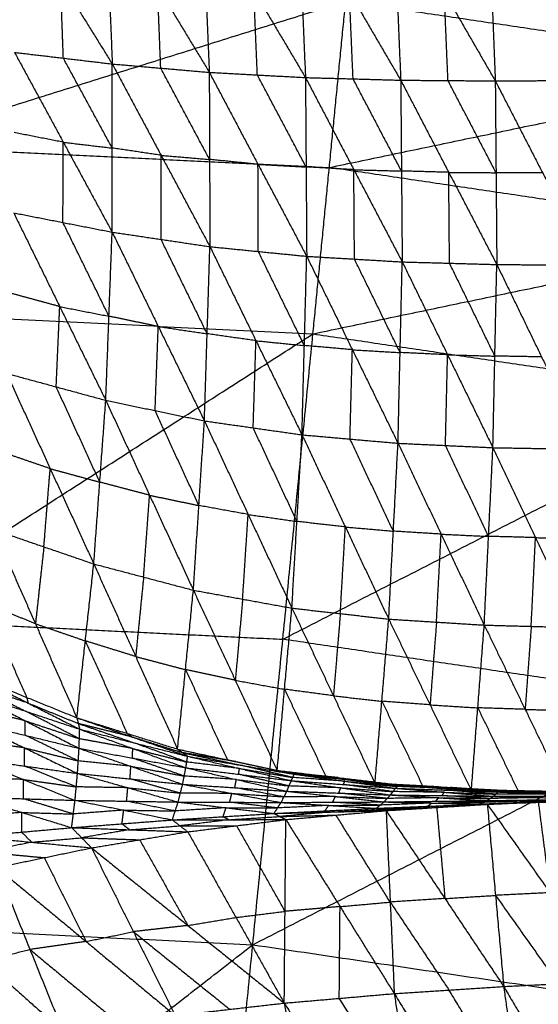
# Model space of a CAD drawing. Header units: millimetres. Extents: x -106 to 110, y -96 to 120.
# Tile 847 of 1020: x 7.52 to 12.49, y 91.97 to 101.41. Entities that reach past the tile are written whole.
import ezdxf

# ---------------------------------------------------------------- set-up
doc = ezdxf.new("R2010")
doc.units = ezdxf.units.MM
doc.header["$MEASUREMENT"] = 0
doc.layers.add('Default', color=7, linetype='Continuous', true_color=0x000000)

msp = doc.modelspace()

# ---------------------------------------------------------------- linework, layer by layer
at = {"layer": 'Default'}
for points in [[(7.417, 102.5821, 2.5114), (7.9129, 101.7828, 2.2439), (8.4088, 100.9835, 1.9764)], [(8.3471, 102.5424, 2.3785), (8.378, 101.763, 2.1774), (8.4088, 100.9835, 1.9764)], [(8.3471, 102.5424, 2.3785), (8.8429, 101.7228, 2.1214), (9.3388, 100.9031, 1.8642)], [(9.2711, 102.5195, 2.2803), (9.305, 101.7113, 2.0723), (9.3388, 100.9031, 1.8642)], [(9.2711, 102.5195, 2.2803), (9.7661, 101.6863, 2.0353), (10.2611, 100.853, 1.7902)], [(10.19, 102.5116, 2.217), (10.2256, 101.6823, 2.0036), (10.2611, 100.853, 1.7902)], [(10.19, 102.5116, 2.217), (10.6819, 101.6698, 1.9837), (11.1739, 100.8279, 1.7504)], [(11.1026, 102.5153, 2.1853), (11.1383, 101.6716, 1.9679), (11.1739, 100.8279, 1.7504)], [(11.1026, 102.5153, 2.1853), (11.5916, 101.6681, 1.9619), (12.0805, 100.8209, 1.7384)], [(12.0125, 102.5268, 2.1796), (12.0465, 101.6739, 1.959), (12.0805, 100.8209, 1.7384)], [(12.0125, 102.5268, 2.1796), (12.4949, 101.6765, 1.9638), (12.9773, 100.8261, 1.7481)], [(7.9403, 101.0392, 2.0514), (7.9266, 101.411, 2.1476), (7.9129, 101.7828, 2.2439)], [(8.8738, 100.9433, 1.9203), (8.8584, 101.333, 2.0208), (8.8429, 101.7228, 2.1214)], [(9.8, 100.8781, 1.8272), (9.783, 101.2822, 1.9312), (9.7661, 101.6863, 2.0353)], [(10.7175, 100.8405, 1.7703), (10.6997, 101.2551, 1.877), (10.6819, 101.6698, 1.9837)], [(11.6272, 100.8244, 1.7444), (11.6094, 101.2463, 1.8531), (11.5916, 101.6681, 1.9619)], [(1.8192, 98.8137, 6.9532), (6.2331, 100.1994, 7.4488), (10.6469, 101.5852, 7.9444)], [(10.3328, 98.3954, 6.9532), (10.4899, 99.9903, 7.4488), (10.6469, 101.5852, 7.9444)], [(10.6469, 101.5852, 7.9444), (15.0183, 100.9368, 7.9444), (19.3897, 100.2883, 7.9444)], [(7.4717, 101.0948, 2.1264), (7.9398, 100.2328, 1.9719), (8.408, 99.3708, 1.8175)], [(7.4717, 101.0948, 2.1264), (7.9403, 101.0392, 2.0514), (8.4088, 100.9835, 1.9764)], [(8.4084, 100.1772, 1.897), (8.1743, 100.6082, 1.9742), (7.9403, 101.0392, 2.0514)], [(8.408, 99.3708, 1.8175), (8.4084, 100.1772, 1.897), (8.4088, 100.9835, 1.9764)], [(8.4088, 100.9835, 1.9764), (8.8738, 100.9433, 1.9203), (9.3388, 100.9031, 1.8642)], [(8.4088, 100.9835, 1.9764), (8.877, 100.1075, 1.8386), (9.3451, 99.2316, 1.7008)], [(9.3419, 100.0673, 1.7825), (9.1079, 100.5053, 1.8514), (8.8738, 100.9433, 1.9203)], [(9.3388, 100.9031, 1.8642), (9.3419, 100.0673, 1.7825), (9.3451, 99.2316, 1.7008)], [(9.3388, 100.9031, 1.8642), (9.8, 100.8781, 1.8272), (10.2611, 100.853, 1.7902)], [(9.3388, 100.9031, 1.8642), (9.8059, 100.021, 1.7437), (10.2729, 99.139, 1.6231)], [(10.267, 99.996, 1.7066), (10.0335, 100.437, 1.7669), (9.8, 100.8781, 1.8272)], [(10.2611, 100.853, 1.7902), (10.267, 99.996, 1.7066), (10.2729, 99.139, 1.6231)], [(10.2611, 100.853, 1.7902), (10.7175, 100.8405, 1.7703), (11.1739, 100.8279, 1.7504)], [(10.2611, 100.853, 1.7902), (10.7248, 99.9692, 1.6851), (11.1884, 99.0854, 1.5801)], [(10.4899, 99.9903, 7.4488), (12.7541, 100.4635, 7.6966), (15.0183, 100.9368, 7.9444)], [(11.1812, 99.9567, 1.6652), (10.9493, 100.3986, 1.7178), (10.7175, 100.8405, 1.7703)], [(11.1739, 100.8279, 1.7504), (11.1812, 99.9567, 1.6652), (11.1884, 99.0854, 1.5801)], [(11.1739, 100.8279, 1.7504), (11.6272, 100.8244, 1.7444), (12.0805, 100.8209, 1.7384)], [(11.1739, 100.8279, 1.7504), (11.6345, 99.944, 1.6576), (12.0951, 99.0601, 1.5649)], [(12.0878, 99.9405, 1.6516), (11.8575, 100.3825, 1.698), (11.6272, 100.8244, 1.7444)], [(12.0805, 100.8209, 1.7384), (12.5289, 100.8235, 1.7433), (12.9773, 100.8261, 1.7481)], [(12.0805, 100.8209, 1.7384), (12.0878, 99.9405, 1.6516), (12.0951, 99.0601, 1.5649)], [(12.0805, 100.8209, 1.7384), (12.5352, 99.9378, 1.6548), (12.9898, 99.0546, 1.5712)], [(7.9398, 100.2328, 1.9719), (7.7038, 100.2791, 2.0108), (7.4678, 100.3253, 2.0496)], [(10.3328, 98.3954, 6.9532), (14.8612, 99.3419, 7.4488), (19.3897, 100.2883, 7.9444)], [(6.2331, 100.1994, 7.4488), (8.3615, 100.0949, 7.4488), (10.4899, 99.9903, 7.4488)], [(7.936, 99.4633, 1.8951), (7.9379, 99.8481, 1.9335), (7.9398, 100.2328, 1.9719)], [(7.9398, 100.2328, 1.9719), (8.1741, 100.205, 1.9344), (8.4084, 100.1772, 1.897)], [(8.877, 100.1075, 1.8386), (8.6427, 100.1423, 1.8678), (8.4084, 100.1772, 1.897)], [(8.8765, 99.3012, 1.7592), (8.8767, 99.7044, 1.7989), (8.877, 100.1075, 1.8386)], [(8.877, 100.1075, 1.8386), (9.1094, 100.0874, 1.8106), (9.3419, 100.0673, 1.7825)], [(9.8059, 100.021, 1.7437), (9.5739, 100.0442, 1.7631), (9.3419, 100.0673, 1.7825)], [(9.809, 99.1853, 1.662), (9.8074, 99.6032, 1.7028), (9.8059, 100.021, 1.7437)], [(9.8059, 100.021, 1.7437), (10.0364, 100.0085, 1.7252), (10.267, 99.996, 1.7066)], [(10.7248, 99.9692, 1.6851), (10.4959, 99.9826, 1.6959), (10.267, 99.996, 1.7066)], [(14.8612, 99.3419, 7.4488), (12.6755, 99.6661, 7.4488), (10.4899, 99.9903, 7.4488)], [(10.7307, 99.1122, 1.6016), (10.7277, 99.5407, 1.6434), (10.7248, 99.9692, 1.6851)], [(10.7248, 99.9692, 1.6851), (10.953, 99.9629, 1.6752), (11.1812, 99.9567, 1.6652)], [(11.6345, 99.944, 1.6576), (11.4078, 99.9503, 1.6614), (11.1812, 99.9567, 1.6652)], [(11.6418, 99.0727, 1.5725), (11.6381, 99.5084, 1.615), (11.6345, 99.944, 1.6576)], [(11.6345, 99.944, 1.6576), (11.8611, 99.9423, 1.6546), (12.0878, 99.9405, 1.6516)], [(12.5352, 99.9378, 1.6548), (12.3115, 99.9391, 1.6532), (12.0878, 99.9405, 1.6516)], [(7.464, 99.5559, 1.9728), (7.9054, 98.6568, 1.9551), (8.3469, 97.7577, 1.9375)], [(7.464, 99.5559, 1.9728), (7.936, 99.4633, 1.8951), (8.408, 99.3708, 1.8175)], [(8.3774, 98.5643, 1.8775), (8.1567, 99.0138, 1.8863), (7.936, 99.4633, 1.8951)], [(8.3469, 97.7577, 1.9375), (8.3774, 98.5643, 1.8775), (8.408, 99.3708, 1.8175)], [(8.408, 99.3708, 1.8175), (8.8501, 98.4657, 1.8228), (9.2923, 97.5607, 1.828)], [(8.408, 99.3708, 1.8175), (8.8765, 99.3012, 1.7592), (9.3451, 99.2316, 1.7008)], [(9.3187, 98.3961, 1.7644), (9.0976, 98.8486, 1.7618), (8.8765, 99.3012, 1.7592)], [(9.2923, 97.5607, 1.828), (9.3187, 98.3961, 1.7644), (9.3451, 99.2316, 1.7008)], [(9.3451, 99.2316, 1.7008), (9.7863, 98.3293, 1.7284), (10.2275, 97.427, 1.7559)], [(9.3451, 99.2316, 1.7008), (9.809, 99.1853, 1.662), (10.2729, 99.139, 1.6231)], [(10.2502, 98.283, 1.6895), (10.0296, 98.7341, 1.6757), (9.809, 99.1853, 1.662)], [(10.2275, 97.427, 1.7559), (10.2502, 98.283, 1.6895), (10.2729, 99.139, 1.6231)], [(10.2729, 99.139, 1.6231), (10.7106, 98.2426, 1.6698), (11.1482, 97.3461, 1.7166)], [(10.2729, 99.139, 1.6231), (10.7307, 99.1122, 1.6016), (11.1884, 99.0854, 1.5801)], [(11.1683, 98.2158, 1.6483), (10.9495, 98.664, 1.625), (10.7307, 99.1122, 1.6016)], [(11.1482, 97.3461, 1.7166), (11.1683, 98.2158, 1.6483), (11.1884, 99.0854, 1.5801)], [(11.1884, 99.0854, 1.5801), (11.6232, 98.1946, 1.6416), (12.0579, 97.3037, 1.7031)], [(11.1884, 99.0854, 1.5801), (11.6418, 99.0727, 1.5725), (12.0951, 99.0601, 1.5649)], [(12.0765, 98.1819, 1.634), (11.8591, 98.6273, 1.6032), (11.6418, 99.0727, 1.5725)], [(12.0579, 97.3037, 1.7031), (12.0765, 98.1819, 1.634), (12.0951, 99.0601, 1.5649)], [(12.0951, 99.0601, 1.5649), (12.5245, 98.1742, 1.6371), (12.9539, 97.2883, 1.7094)], [(12.0951, 99.0601, 1.5649), (12.5425, 99.0574, 1.568), (12.9898, 99.0546, 1.5712)], [(1.8192, 98.8137, 6.9532), (6.076, 98.6045, 6.9532), (10.3328, 98.3954, 6.9532)], [(7.9054, 98.6568, 1.9551), (7.6678, 98.7214, 1.9918), (7.4302, 98.786, 2.0284)], [(7.8716, 97.8869, 2.0108), (7.8885, 98.2719, 1.9829), (7.9054, 98.6568, 1.9551)], [(7.9054, 98.6568, 1.9551), (8.1414, 98.6105, 1.9163), (8.3774, 98.5643, 1.8775)], [(8.8501, 98.4657, 1.8228), (8.6138, 98.515, 1.8501), (8.3774, 98.5643, 1.8775)], [(1.8192, 92.927, 5.5886), (6.076, 95.6612, 6.2709), (10.3328, 98.3954, 6.9532)], [(8.8196, 97.6592, 1.8828), (8.8349, 98.0625, 1.8528), (8.8501, 98.4657, 1.8228)], [(8.8501, 98.4657, 1.8228), (9.0844, 98.4309, 1.7936), (9.3187, 98.3961, 1.7644)], [(9.7863, 98.3293, 1.7284), (9.5525, 98.3627, 1.7464), (9.3187, 98.3961, 1.7644)], [(9.7558, 92.5371, 5.5886), (10.0443, 95.4663, 6.2709), (10.3328, 98.3954, 6.9532)], [(10.3328, 98.3954, 6.9532), (14.5486, 97.77, 6.9532), (18.7644, 97.1447, 6.9532)], [(9.7599, 97.4939, 1.792), (9.7731, 97.9116, 1.7602), (9.7863, 98.3293, 1.7284)], [(9.7863, 98.3293, 1.7284), (10.0182, 98.3061, 1.709), (10.2502, 98.283, 1.6895)], [(10.7106, 98.2426, 1.6698), (10.4804, 98.2628, 1.6797), (10.2502, 98.283, 1.6895)], [(10.6878, 97.3866, 1.7363), (10.6992, 97.8146, 1.7031), (10.7106, 98.2426, 1.6698)], [(10.7106, 98.2426, 1.6698), (10.9394, 98.2292, 1.6591), (11.1683, 98.2158, 1.6483)], [(11.6232, 98.1946, 1.6416), (11.3957, 98.2052, 1.645), (11.1683, 98.2158, 1.6483)], [(11.603, 97.3249, 1.7098), (11.6131, 97.7597, 1.6757), (11.6232, 98.1946, 1.6416)], [(11.6232, 98.1946, 1.6416), (11.8498, 98.1882, 1.6378), (12.0765, 98.1819, 1.634)], [(12.5245, 98.1742, 1.6371), (12.3005, 98.1781, 1.6356), (12.0765, 98.1819, 1.634)], [(7.3964, 98.0161, 2.084), (7.8141, 97.1024, 2.2094), (8.2319, 96.1887, 2.3347)], [(7.3964, 98.0161, 2.084), (7.8716, 97.8869, 2.0108), (8.3469, 97.7577, 1.9375)], [(8.2894, 96.9732, 2.1361), (8.0805, 97.4301, 2.0734), (7.8716, 97.8869, 2.0108)], [(8.2319, 96.1887, 2.3347), (8.2894, 96.9732, 2.1361), (8.3469, 97.7577, 1.9375)], [(8.3469, 97.7577, 1.9375), (8.7668, 96.8474, 2.0912), (9.1867, 95.937, 2.245)], [(8.3469, 97.7577, 1.9375), (8.8196, 97.6592, 1.8828), (9.2923, 97.5607, 1.828)], [(10.0443, 95.4663, 6.2709), (12.2964, 96.6182, 6.612), (14.5486, 97.77, 6.9532)], [(9.2395, 96.7488, 2.0365), (9.0296, 97.204, 1.9596), (8.8196, 97.6592, 1.8828)], [(9.1867, 95.937, 2.245), (9.2395, 96.7488, 2.0365), (9.2923, 97.5607, 1.828)], [(9.2923, 97.5607, 1.828), (9.7116, 96.663, 2.0084), (10.1309, 95.7652, 2.1888)], [(9.2923, 97.5607, 1.828), (9.7599, 97.4939, 1.792), (10.2275, 97.427, 1.7559)], [(10.1792, 96.5961, 1.9724), (9.9695, 97.045, 1.8822), (9.7599, 97.4939, 1.792)], [(10.1309, 95.7652, 2.1888), (10.1792, 96.5961, 1.9724), (10.2275, 97.427, 1.7559)], [(10.2275, 97.427, 1.7559), (10.6433, 96.5434, 1.9585), (11.0591, 95.6598, 2.1611)], [(10.2275, 97.427, 1.7559), (10.6878, 97.3866, 1.7363), (11.1482, 97.3461, 1.7166)], [(11.1036, 96.503, 1.9388), (10.8957, 96.9448, 1.8375), (10.6878, 97.3866, 1.7363)], [(7.8141, 97.1024, 2.2094), (7.575, 97.1845, 2.2401), (7.3358, 97.2666, 2.2709)], [(11.0591, 95.6598, 2.1611), (11.1036, 96.503, 1.9388), (11.1482, 97.3461, 1.7166)], [(11.1482, 97.3461, 1.7166), (11.5614, 96.4742, 1.936), (11.9746, 95.6023, 2.1554)], [(11.1482, 97.3461, 1.7166), (11.603, 97.3249, 1.7098), (12.0579, 97.3037, 1.7031)], [(12.0162, 96.453, 1.9292), (11.8096, 96.889, 1.8195), (11.603, 97.3249, 1.7098)], [(11.9746, 95.6023, 2.1554), (12.0162, 96.453, 1.9292), (12.0579, 97.3037, 1.7031)], [(12.0579, 97.3037, 1.7031), (12.4664, 96.4411, 1.9347), (12.875, 95.5785, 2.1663)], [(12.0579, 97.3037, 1.7031), (12.5059, 97.296, 1.7063), (12.9539, 97.2883, 1.7094)], [(7.7535, 96.3529, 2.3962), (7.7838, 96.7277, 2.3028), (7.8141, 97.1024, 2.2094)], [(7.8141, 97.1024, 2.2094), (8.0518, 97.0378, 2.1727), (8.2894, 96.9732, 2.1361)], [(9.7558, 92.5371, 5.5886), (14.2601, 94.8409, 6.2709), (18.7644, 97.1447, 6.9532)], [(8.7668, 96.8474, 2.0912), (8.5281, 96.9103, 2.1137), (8.2894, 96.9732, 2.1361)], [(8.7093, 96.0628, 2.2898), (8.7381, 96.4551, 2.1905), (8.7668, 96.8474, 2.0912)], [(8.7668, 96.8474, 2.0912), (9.0032, 96.7981, 2.0639), (9.2395, 96.7488, 2.0365)], [(9.7116, 96.663, 2.0084), (9.4756, 96.7059, 2.0225), (9.2395, 96.7488, 2.0365)], [(9.6588, 95.8511, 2.2169), (9.6852, 96.257, 2.1126), (9.7116, 96.663, 2.0084)], [(9.7116, 96.663, 2.0084), (9.9454, 96.6295, 1.9904), (10.1792, 96.5961, 1.9724)], [(10.6433, 96.5434, 1.9585), (10.4112, 96.5698, 1.9654), (10.1792, 96.5961, 1.9724)], [(7.2751, 96.5171, 2.4577), (7.6726, 95.6151, 2.7321), (8.07, 94.7131, 3.0064)], [(7.2751, 96.5171, 2.4577), (7.7535, 96.3529, 2.3962), (8.2319, 96.1887, 2.3347)], [(10.595, 95.7125, 2.1749), (10.6191, 96.1279, 2.0667), (10.6433, 96.5434, 1.9585)], [(10.6433, 96.5434, 1.9585), (10.8735, 96.5232, 1.9487), (11.1036, 96.503, 1.9388)], [(11.5614, 96.4742, 1.936), (11.3325, 96.4886, 1.9374), (11.1036, 96.503, 1.9388)], [(11.5169, 95.631, 2.1582), (11.5391, 96.0526, 2.0471), (11.5614, 96.4742, 1.936)], [(11.5614, 96.4742, 1.936), (11.7888, 96.4636, 1.9326), (12.0162, 96.453, 1.9292)], [(12.4664, 96.4411, 1.9347), (12.2413, 96.4471, 1.932), (12.0162, 96.453, 1.9292)], [(12.4248, 95.5904, 2.1609), (12.4456, 96.0158, 2.0478), (12.4664, 96.4411, 1.9347)], [(12.4664, 96.4411, 1.9347), (12.6904, 96.4373, 1.9363), (12.9144, 96.4334, 1.9379)], [(7.7535, 96.3529, 2.3962), (7.713, 95.984, 2.5641), (7.6726, 95.6151, 2.7321)], [(8.07, 94.7131, 3.0064), (8.1509, 95.4509, 2.6705), (8.2319, 96.1887, 2.3347)], [(8.2319, 96.1887, 2.3347), (8.6336, 95.3008, 2.6424), (9.0352, 94.4129, 2.9501)], [(8.2319, 96.1887, 2.3347), (8.7093, 96.0628, 2.2898), (9.1867, 95.937, 2.245)], [(8.7093, 96.0628, 2.2898), (8.6714, 95.6818, 2.4661), (8.6336, 95.3008, 2.6424)], [(9.0352, 94.4129, 2.9501), (9.111, 95.1749, 2.5975), (9.1867, 95.937, 2.245)], [(9.1867, 95.937, 2.245), (9.5883, 95.0729, 2.5831), (9.99, 94.2088, 2.9211)], [(9.1867, 95.937, 2.245), (9.6588, 95.8511, 2.2169), (10.1309, 95.7652, 2.1888)], [(9.6588, 95.8511, 2.2169), (9.6236, 95.462, 2.4), (9.5883, 95.0729, 2.5831)], [(7.1911, 95.8111, 2.774), (7.3898, 95.3601, 2.9112), (7.5885, 94.909, 3.0483)], [(7.6726, 95.6151, 2.7321), (7.4318, 95.7131, 2.753), (7.1911, 95.8111, 2.774)], [(9.99, 94.2088, 2.9211), (10.0604, 94.987, 2.555), (10.1309, 95.7652, 2.1888)], [(10.1309, 95.7652, 2.1888), (10.5293, 94.9244, 2.5516), (10.9276, 94.0835, 2.9144)], [(10.1309, 95.7652, 2.1888), (10.595, 95.7125, 2.1749), (11.0591, 95.6598, 2.1611)], [(6.076, 95.6612, 6.2709), (8.0601, 95.5637, 6.2709), (10.0443, 95.4663, 6.2709)], [(10.595, 95.7125, 2.1749), (10.5621, 95.3185, 2.3632), (10.5293, 94.9244, 2.5516)], [(10.9276, 94.0835, 2.9144), (10.9934, 94.8717, 2.5377), (11.0591, 95.6598, 2.1611)], [(11.0591, 95.6598, 2.1611), (11.4552, 94.8374, 2.5426), (11.8514, 94.015, 2.9241)], [(11.0591, 95.6598, 2.1611), (11.5169, 95.631, 2.1582), (11.9746, 95.6023, 2.1554)], [(7.6726, 95.6151, 2.7321), (7.9117, 95.533, 2.7013), (8.1509, 95.4509, 2.6705)], [(11.5169, 95.631, 2.1582), (11.486, 95.2342, 2.3504), (11.4552, 94.8374, 2.5426)], [(11.8514, 94.015, 2.9241), (11.913, 94.8086, 2.5397), (11.9746, 95.6023, 2.1554)], [(11.9746, 95.6023, 2.1554), (12.3667, 94.7942, 2.5506), (12.7588, 93.986, 2.9459)], [(11.9746, 95.6023, 2.1554), (12.4248, 95.5904, 2.1609), (12.875, 95.5785, 2.1663)], [(12.4248, 95.5904, 2.1609), (12.3957, 95.1923, 2.3557), (12.3667, 94.7942, 2.5506)], [(14.2601, 94.8409, 6.2709), (12.1522, 95.1536, 6.2709), (10.0443, 95.4663, 6.2709)], [(8.1509, 95.4509, 2.6705), (8.3518, 95.0069, 2.8244), (8.5526, 94.563, 2.9782)], [(8.6336, 95.3008, 2.6424), (8.3922, 95.3758, 2.6565), (8.1509, 95.4509, 2.6705)], [(8.6336, 95.3008, 2.6424), (8.8723, 95.2379, 2.62), (9.111, 95.1749, 2.5975)], [(7.1071, 95.105, 3.0903), (7.5885, 94.909, 3.0483), (8.07, 94.7131, 3.0064)], [(7.1071, 95.105, 3.0903), (7.602, 94.8544, 2.922), (8.0968, 94.6038, 2.7538)], [(9.111, 95.1749, 2.5975), (9.3118, 94.7429, 2.7666), (9.5126, 94.3108, 2.9356)], [(9.5883, 95.0729, 2.5831), (9.3497, 95.1239, 2.5903), (9.111, 95.1749, 2.5975)], [(7.0822, 95.0272, 2.9111), (7.3297, 94.902, 2.827), (7.5771, 94.7767, 2.7429)], [(7.602, 94.8544, 2.922), (7.3421, 94.9408, 2.9166), (7.0822, 95.0272, 2.9111)], [(9.5883, 95.0729, 2.5831), (9.8244, 95.0299, 2.569), (10.0604, 94.987, 2.555)], [(7.0574, 94.9495, 2.7319), (7.5741, 94.6849, 2.6531), (8.0908, 94.4204, 2.5742)], [(7.0574, 94.9495, 2.7319), (7.5771, 94.7767, 2.7429), (8.0968, 94.6038, 2.7538)], [(7.5885, 94.909, 3.0483), (7.5952, 94.8817, 2.9852), (7.602, 94.8544, 2.922)], [(10.0604, 94.987, 2.555), (10.2596, 94.5666, 2.7364), (10.4588, 94.1462, 2.9178)], [(10.5293, 94.9244, 2.5516), (10.2949, 94.9557, 2.5533), (10.0604, 94.987, 2.555)], [(10.5293, 94.9244, 2.5516), (10.7613, 94.898, 2.5447), (10.9934, 94.8717, 2.5377)], [(7.5741, 94.6849, 2.6531), (7.3164, 94.7473, 2.6284), (7.0586, 94.8096, 2.6037)], [(7.602, 94.8544, 2.922), (7.8427, 94.7564, 2.9011), (8.0834, 94.6585, 2.8801)], [(10.9934, 94.8717, 2.5377), (11.1914, 94.4605, 2.7285), (11.3895, 94.0493, 2.9193)], [(11.4552, 94.8374, 2.5426), (11.2243, 94.8545, 2.5402), (10.9934, 94.8717, 2.5377)], [(11.4552, 94.8374, 2.5426), (11.6841, 94.823, 2.5412), (11.913, 94.8086, 2.5397)], [(11.913, 94.8086, 2.5397), (12.109, 94.4046, 2.7374), (12.3051, 94.0005, 2.935)], [(12.3667, 94.7942, 2.5506), (12.1398, 94.8014, 2.5452), (11.913, 94.8086, 2.5397)], [(8.0938, 94.5121, 2.664), (7.8355, 94.6444, 2.7034), (7.5771, 94.7767, 2.7429)], [(8.07, 94.7131, 3.0064), (8.0834, 94.6585, 2.8801), (8.0968, 94.6038, 2.7538)], [(8.07, 94.7131, 3.0064), (8.5526, 94.563, 2.9782), (9.0352, 94.4129, 2.9501)], [(8.07, 94.7131, 3.0064), (8.6009, 94.5287, 2.8948), (9.1319, 94.3443, 2.7832)], [(12.3667, 94.7942, 2.5506), (12.5918, 94.7882, 2.5534), (12.8169, 94.7823, 2.5561)], [(7.0599, 94.6698, 2.4754), (7.5678, 94.4247, 2.4809), (8.0756, 94.1796, 2.4863)], [(7.0599, 94.6698, 2.4754), (7.5754, 94.5451, 2.5248), (8.0908, 94.4204, 2.5742)], [(7.5754, 94.5451, 2.5248), (7.5747, 94.615, 2.5889), (7.5741, 94.6849, 2.6531)], [(7.5741, 94.6849, 2.6531), (7.834, 94.5985, 2.6585), (8.0938, 94.5121, 2.664)], [(8.0834, 94.6585, 2.8801), (8.3489, 94.5663, 2.8243), (8.6144, 94.4741, 2.7685)], [(8.6009, 94.5287, 2.8948), (8.3422, 94.5936, 2.8874), (8.0834, 94.6585, 2.8801)], [(8.0832, 94.3, 2.5303), (7.8293, 94.4225, 2.5275), (7.5754, 94.5451, 2.5248)], [(8.0908, 94.4204, 2.5742), (8.0938, 94.5121, 2.664), (8.0968, 94.6038, 2.7538)], [(8.0968, 94.6038, 2.7538), (8.6055, 94.4188, 2.7086), (9.1142, 94.2338, 2.6635)], [(8.0968, 94.6038, 2.7538), (8.6144, 94.4741, 2.7685), (9.1319, 94.3443, 2.7832)], [(8.5526, 94.563, 2.9782), (8.5768, 94.5458, 2.9365), (8.6009, 94.5287, 2.8948)], [(8.6009, 94.5287, 2.8948), (8.8423, 94.4537, 2.8807), (9.0836, 94.3786, 2.8666)], [(7.5678, 94.4247, 2.4809), (7.3142, 94.4602, 2.4458), (7.0605, 94.4958, 2.4107)], [(7.5684, 94.2507, 2.4162), (7.5681, 94.3377, 2.4485), (7.5678, 94.4247, 2.4809)], [(7.5678, 94.4247, 2.4809), (7.8255, 94.3623, 2.5056), (8.0832, 94.3, 2.5303)], [(8.6055, 94.4188, 2.7086), (8.3497, 94.4655, 2.6863), (8.0938, 94.5121, 2.664)], [(9.1231, 94.289, 2.7233), (8.8687, 94.3816, 2.7459), (8.6144, 94.4741, 2.7685)], [(8.0756, 94.1796, 2.4863), (8.0832, 94.3, 2.5303), (8.0908, 94.4204, 2.5742)], [(8.0908, 94.4204, 2.5742), (8.5871, 94.248, 2.5907), (9.0835, 94.0757, 2.6072)], [(8.0908, 94.4204, 2.5742), (8.6025, 94.3271, 2.6188), (9.1142, 94.2338, 2.6635)], [(8.6025, 94.3271, 2.6188), (8.604, 94.3729, 2.6637), (8.6055, 94.4188, 2.7086)], [(8.6055, 94.4188, 2.7086), (8.8643, 94.3539, 2.716), (9.1231, 94.289, 2.7233)], [(9.0352, 94.4129, 2.9501), (9.0836, 94.3786, 2.8666), (9.1319, 94.3443, 2.7832)], [(9.0352, 94.4129, 2.9501), (9.5126, 94.3108, 2.9356), (9.99, 94.2088, 2.9211)], [(9.0352, 94.4129, 2.9501), (9.5942, 94.2926, 2.8844), (10.1533, 94.1723, 2.8188)], [(9.0836, 94.3786, 2.8666), (9.3631, 94.3185, 2.8338), (9.6426, 94.2583, 2.801)], [(9.5942, 94.2926, 2.8844), (9.3389, 94.3356, 2.8755), (9.0836, 94.3786, 2.8666)], [(9.1142, 94.2338, 2.6635), (9.1231, 94.289, 2.7233), (9.1319, 94.3443, 2.7832)], [(9.1319, 94.3443, 2.7832), (9.6286, 94.2271, 2.7624), (10.1252, 94.1099, 2.7416)], [(9.1319, 94.3443, 2.7832), (9.6426, 94.2583, 2.801), (10.1533, 94.1723, 2.8188)], [(7.0612, 94.3218, 2.3461), (7.5566, 94.1218, 2.405), (8.0521, 93.9218, 2.464)], [(7.0612, 94.3218, 2.3461), (7.5684, 94.2507, 2.4162), (8.0756, 94.1796, 2.4863)], [(8.0639, 94.0507, 2.4751), (7.8161, 94.1507, 2.4457), (7.5684, 94.2507, 2.4162)], [(8.5871, 94.248, 2.5907), (8.3352, 94.274, 2.5605), (8.0832, 94.3, 2.5303)], [(8.5796, 94.1276, 2.5468), (8.5833, 94.1878, 2.5687), (8.5871, 94.248, 2.5907)], [(8.5871, 94.248, 2.5907), (8.843, 94.2014, 2.613), (9.0988, 94.1547, 2.6353)], [(9.0988, 94.1547, 2.6353), (8.8507, 94.2409, 2.6271), (8.6025, 94.3271, 2.6188)], [(9.0835, 94.0757, 2.6072), (9.0988, 94.1547, 2.6353), (9.1142, 94.2338, 2.6635)], [(9.1142, 94.2338, 2.6635), (9.5986, 94.1214, 2.6854), (10.083, 94.0091, 2.7073)], [(9.1142, 94.2338, 2.6635), (9.6197, 94.1718, 2.7025), (10.1252, 94.1099, 2.7416)], [(9.6286, 94.2271, 2.7624), (9.3758, 94.2581, 2.7429), (9.1231, 94.289, 2.7233)], [(9.5126, 94.3108, 2.9356), (9.5534, 94.3017, 2.91), (9.5942, 94.2926, 2.8844)], [(9.5942, 94.2926, 2.8844), (9.8329, 94.2416, 2.8772), (10.0716, 94.1905, 2.87)], [(10.1392, 94.1411, 2.7802), (9.8909, 94.1997, 2.7906), (9.6426, 94.2583, 2.801)], [(8.0521, 93.9218, 2.464), (8.0639, 94.0507, 2.4751), (8.0756, 94.1796, 2.4863)], [(8.0756, 94.1796, 2.4863), (8.5581, 94.0425, 2.5394), (9.0405, 93.9054, 2.5926)], [(8.0756, 94.1796, 2.4863), (8.5796, 94.1276, 2.5468), (9.0835, 94.0757, 2.6072)], [(9.5986, 94.1214, 2.6854), (9.3487, 94.1381, 2.6604), (9.0988, 94.1547, 2.6353)], [(9.6197, 94.1718, 2.7025), (9.6241, 94.1995, 2.7325), (9.6286, 94.2271, 2.7624)], [(10.1041, 94.0595, 2.7245), (9.8619, 94.1157, 2.7135), (9.6197, 94.1718, 2.7025)], [(9.6286, 94.2271, 2.7624), (9.8839, 94.1841, 2.7713), (10.1392, 94.1411, 2.7802)], [(9.99, 94.2088, 2.9211), (10.0716, 94.1905, 2.87), (10.1533, 94.1723, 2.8188)], [(9.99, 94.2088, 2.9211), (10.4588, 94.1462, 2.9178), (10.9276, 94.0835, 2.9144)], [(9.99, 94.2088, 2.9211), (10.5744, 94.1397, 2.8895), (11.1589, 94.0706, 2.858)], [(10.0716, 94.1905, 2.87), (10.3638, 94.156, 2.8542), (10.6561, 94.1214, 2.8384)], [(10.5744, 94.1397, 2.8895), (10.323, 94.1651, 2.8797), (10.0716, 94.1905, 2.87)], [(10.1252, 94.1099, 2.7416), (10.1392, 94.1411, 2.7802), (10.1533, 94.1723, 2.8188)], [(10.6387, 94.1049, 2.8139), (10.389, 94.123, 2.797), (10.1392, 94.1411, 2.7802)], [(10.1533, 94.1723, 2.8188), (10.6387, 94.1049, 2.8139), (11.1242, 94.0374, 2.809)], [(10.1533, 94.1723, 2.8188), (10.6561, 94.1214, 2.8384), (11.1589, 94.0706, 2.858)], [(10.4588, 94.1462, 2.9178), (10.5166, 94.1429, 2.9037), (10.5744, 94.1397, 2.8895)], [(10.5744, 94.1397, 2.8895), (10.8088, 94.1084, 2.8879), (11.0432, 94.0771, 2.8862)], [(7.5566, 94.1218, 2.405), (7.3091, 94.1293, 2.3674), (7.0615, 94.1369, 2.3297)], [(7.557, 93.9368, 2.3887), (7.5568, 94.0293, 2.3969), (7.5566, 94.1218, 2.405)], [(7.5566, 94.1218, 2.405), (7.8103, 94.0862, 2.4401), (8.0639, 94.0507, 2.4751)], [(8.5581, 94.0425, 2.5394), (8.311, 94.0466, 2.5073), (8.0639, 94.0507, 2.4751)], [(9.062, 93.9905, 2.5999), (8.8208, 94.0591, 2.5733), (8.5796, 94.1276, 2.5468)], [(9.0405, 93.9054, 2.5926), (9.062, 93.9905, 2.5999), (9.0835, 94.0757, 2.6072)], [(9.0835, 94.0757, 2.6072), (9.5555, 93.9883, 2.6524), (10.0275, 93.901, 2.6977)], [(9.0835, 94.0757, 2.6072), (9.5832, 94.0424, 2.6573), (10.083, 94.0091, 2.7073)], [(9.5832, 94.0424, 2.6573), (9.5909, 94.0819, 2.6713), (9.5986, 94.1214, 2.6854)], [(9.5986, 94.1214, 2.6854), (9.8513, 94.0905, 2.7049), (10.1041, 94.0595, 2.7245)], [(10.083, 94.0091, 2.7073), (10.1041, 94.0595, 2.7245), (10.1252, 94.1099, 2.7416)], [(10.6005, 94.0418, 2.7652), (10.3523, 94.0506, 2.7448), (10.1041, 94.0595, 2.7245)], [(10.1252, 94.1099, 2.7416), (10.6005, 94.0418, 2.7652), (11.0758, 93.9736, 2.7888)], [(10.1252, 94.1099, 2.7416), (10.6247, 94.0737, 2.7753), (11.1242, 94.0374, 2.809)], [(10.6247, 94.0737, 2.7753), (10.6317, 94.0893, 2.7946), (10.6387, 94.1049, 2.8139)], [(11.1, 94.0055, 2.7989), (10.8623, 94.0396, 2.7871), (10.6247, 94.0737, 2.7753)], [(10.6387, 94.1049, 2.8139), (10.8901, 94.0794, 2.8237), (11.1415, 94.054, 2.8335)], [(11.1415, 94.054, 2.8335), (10.8988, 94.0877, 2.8359), (10.6561, 94.1214, 2.8384)], [(10.9276, 94.0835, 2.9144), (11.0432, 94.0771, 2.8862), (11.1589, 94.0706, 2.858)], [(10.9276, 94.0835, 2.9144), (11.3895, 94.0493, 2.9193), (11.8514, 94.015, 2.9241)], [(10.9276, 94.0835, 2.9144), (11.5371, 94.0511, 2.9068), (12.1465, 94.0187, 2.8991)], [(11.0432, 94.0771, 2.8862), (11.348, 94.0608, 2.8824), (11.6527, 94.0446, 2.8785)], [(11.5371, 94.0511, 2.9068), (11.2902, 94.0641, 2.8965), (11.0432, 94.0771, 2.8862)], [(11.1242, 94.0374, 2.809), (11.1415, 94.054, 2.8335), (11.1589, 94.0706, 2.858)], [(11.6346, 94.0361, 2.863), (11.3881, 94.0451, 2.8482), (11.1415, 94.054, 2.8335)], [(11.1589, 94.0706, 2.858), (11.6346, 94.0361, 2.863), (12.1104, 94.0017, 2.868)], [(11.1589, 94.0706, 2.858), (11.6527, 94.0446, 2.8785), (12.1465, 94.0187, 2.8991)], [(11.3895, 94.0493, 2.9193), (11.4633, 94.0502, 2.913), (11.5371, 94.0511, 2.9068)], [(11.5371, 94.0511, 2.9068), (11.768, 94.034, 2.9092), (11.999, 94.0168, 2.9116)], [(7.0619, 93.9519, 2.3134), (7.5408, 93.8058, 2.4217), (8.0198, 93.6597, 2.5301)], [(7.0619, 93.9519, 2.3134), (7.557, 93.9368, 2.3887), (8.0521, 93.9218, 2.464)], [(8.5463, 93.9136, 2.5283), (8.5522, 93.978, 2.5339), (8.5581, 94.0425, 2.5394)], [(8.5581, 94.0425, 2.5394), (8.8101, 94.0165, 2.5697), (9.062, 93.9905, 2.5999)], [(9.5555, 93.9883, 2.6524), (9.3088, 93.9894, 2.6262), (9.062, 93.9905, 2.5999)], [(9.534, 93.9032, 2.6451), (9.5448, 93.9458, 2.6488), (9.5555, 93.9883, 2.6524)], [(9.5555, 93.9883, 2.6524), (9.8054, 93.9717, 2.6775), (10.0553, 93.9551, 2.7025)], [(10.0553, 93.9551, 2.7025), (9.8192, 93.9987, 2.6799), (9.5832, 94.0424, 2.6573)], [(10.0275, 93.901, 2.6977), (10.0553, 93.9551, 2.7025), (10.083, 94.0091, 2.7073)], [(10.5487, 93.9578, 2.7448), (10.302, 93.9564, 2.7236), (10.0553, 93.9551, 2.7025)], [(10.083, 94.0091, 2.7073), (10.5487, 93.9578, 2.7448), (11.0144, 93.9065, 2.7822)], [(10.083, 94.0091, 2.7073), (10.5794, 93.9914, 2.7481), (11.0758, 93.9736, 2.7888)], [(10.521, 93.9037, 2.7399), (10.5348, 93.9308, 2.7423), (10.5487, 93.9578, 2.7448)], [(10.5487, 93.9578, 2.7448), (10.7969, 93.9489, 2.7651), (11.0451, 93.9401, 2.7855)], [(10.5794, 93.9914, 2.7481), (10.5899, 94.0166, 2.7566), (10.6005, 94.0418, 2.7652)], [(11.0451, 93.9401, 2.7855), (10.8122, 93.9657, 2.7668), (10.5794, 93.9914, 2.7481)], [(10.6005, 94.0418, 2.7652), (10.8502, 94.0236, 2.7821), (11.1, 94.0055, 2.7989)], [(11.0144, 93.9065, 2.7822), (11.0451, 93.9401, 2.7855), (11.0758, 93.9736, 2.7888)], [(11.0758, 93.9736, 2.7888), (11.1, 94.0055, 2.7989), (11.1242, 94.0374, 2.809)], [(11.0758, 93.9736, 2.7888), (11.538, 93.9462, 2.8201), (12.0003, 93.9187, 2.8513)], [(11.0758, 93.9736, 2.7888), (11.5686, 93.967, 2.8225), (12.0614, 93.9604, 2.8562)], [(11.5928, 93.9989, 2.8326), (11.3464, 94.0022, 2.8158), (11.1, 94.0055, 2.7989)], [(11.1242, 94.0374, 2.809), (11.5928, 93.9989, 2.8326), (12.0614, 93.9604, 2.8562)], [(11.1242, 94.0374, 2.809), (11.6173, 94.0195, 2.8385), (12.1104, 94.0017, 2.868)], [(11.5686, 93.967, 2.8225), (11.5807, 93.983, 2.8276), (11.5928, 93.9989, 2.8326)], [(12.0308, 93.9396, 2.8537), (11.7997, 93.9533, 2.8381), (11.5686, 93.967, 2.8225)], [(11.5928, 93.9989, 2.8326), (11.8393, 93.99, 2.8473), (12.0859, 93.9811, 2.8621)], [(11.6173, 94.0195, 2.8385), (11.626, 94.0278, 2.8507), (11.6346, 94.0361, 2.863)], [(12.0859, 93.9811, 2.8621), (11.8516, 94.0003, 2.8503), (11.6173, 94.0195, 2.8385)], [(11.6346, 94.0361, 2.863), (11.8815, 94.0231, 2.8733), (12.1284, 94.0102, 2.8836)], [(12.1284, 94.0102, 2.8836), (11.8906, 94.0274, 2.881), (11.6527, 94.0446, 2.8785)], [(11.8514, 94.015, 2.9241), (11.999, 94.0168, 2.9116), (12.1465, 94.0187, 2.8991)], [(11.8514, 94.015, 2.9241), (12.3051, 94.0005, 2.935), (12.7588, 93.986, 2.9459)], [(11.8514, 94.015, 2.9241), (12.4881, 94.0075, 2.933), (13.1248, 94.0001, 2.9419)], [(11.999, 94.0168, 2.9116), (12.3173, 94.0131, 2.9161), (12.6356, 94.0094, 2.9205)], [(12.4881, 94.0075, 2.933), (12.2435, 94.0122, 2.9223), (11.999, 94.0168, 2.9116)], [(12.0003, 93.9187, 2.8513), (12.0308, 93.9396, 2.8537), (12.0614, 93.9604, 2.8562)], [(12.0614, 93.9604, 2.8562), (12.0859, 93.9811, 2.8621), (12.1104, 94.0017, 2.868)], [(12.0614, 93.9604, 2.8562), (12.5523, 93.9615, 2.8851), (13.0432, 93.9625, 2.914)], [(12.0614, 93.9604, 2.8562), (12.5237, 93.9479, 2.8831), (12.9861, 93.9353, 2.91)], [(12.5768, 93.9821, 2.891), (12.3313, 93.9816, 2.8765), (12.0859, 93.9811, 2.8621)], [(12.1104, 94.0017, 2.868), (12.1284, 94.0102, 2.8836), (12.1465, 94.0187, 2.8991)], [(12.1104, 94.0017, 2.868), (12.5768, 93.9821, 2.891), (13.0432, 93.9625, 2.914)], [(12.1104, 94.0017, 2.868), (12.6, 93.9963, 2.8946), (13.0896, 93.9909, 2.9212)], [(12.6181, 94.0048, 2.9102), (12.3733, 94.0075, 2.8969), (12.1284, 94.0102, 2.8836)], [(12.1465, 94.0187, 2.8991), (12.6181, 94.0048, 2.9102), (13.0896, 93.9909, 2.9212)], [(12.1465, 94.0187, 2.8991), (12.6356, 94.0094, 2.9205), (13.1248, 94.0001, 2.9419)], [(12.3051, 94.0005, 2.935), (12.3966, 94.004, 2.934), (12.4881, 94.0075, 2.933)], [(12.4881, 94.0075, 2.933), (12.7149, 94.0003, 2.9384), (12.9418, 93.993, 2.9439)], [(8.036, 93.7907, 2.4971), (7.7965, 93.8638, 2.4429), (7.557, 93.9368, 2.3887)], [(8.0198, 93.6597, 2.5301), (8.036, 93.7907, 2.4971), (8.0521, 93.9218, 2.464)], [(8.0521, 93.9218, 2.464), (8.5185, 93.828, 2.5513), (8.9849, 93.7343, 2.6387)], [(8.0521, 93.9218, 2.464), (8.5463, 93.9136, 2.5283), (9.0405, 93.9054, 2.5926)], [(9.0127, 93.8199, 2.6156), (8.7795, 93.8667, 2.572), (8.5463, 93.9136, 2.5283)], [(8.9849, 93.7343, 2.6387), (9.0127, 93.8199, 2.6156), (9.0405, 93.9054, 2.5926)], [(9.0405, 93.9054, 2.5926), (9.4994, 93.8506, 2.6606), (9.9583, 93.7958, 2.7287)], [(9.0405, 93.9054, 2.5926), (9.534, 93.9032, 2.6451), (10.0275, 93.901, 2.6977)], [(9.9929, 93.8484, 2.7132), (9.7635, 93.8758, 2.6791), (9.534, 93.9032, 2.6451)], [(9.9583, 93.7958, 2.7287), (9.9929, 93.8484, 2.7132), (10.0275, 93.901, 2.6977)], [(10.4835, 93.8731, 2.7501), (10.2382, 93.8608, 2.7316), (9.9929, 93.8484, 2.7132)], [(10.0275, 93.901, 2.6977), (10.521, 93.9037, 2.7399), (11.0144, 93.9065, 2.7822)], [(10.0275, 93.901, 2.6977), (10.4835, 93.8731, 2.7501), (10.9395, 93.8452, 2.8025)], [(10.4489, 93.8205, 2.7656), (10.4662, 93.8468, 2.7578), (10.4835, 93.8731, 2.7501)], [(10.4835, 93.8731, 2.7501), (10.7302, 93.8745, 2.7712), (10.977, 93.8758, 2.7923)], [(10.977, 93.8758, 2.7923), (10.749, 93.8898, 2.7661), (10.521, 93.9037, 2.7399)], [(10.9395, 93.8452, 2.8025), (10.977, 93.8758, 2.7923), (11.0144, 93.9065, 2.7822)], [(10.9395, 93.8452, 2.8025), (11.4331, 93.8649, 2.8334), (11.9266, 93.8846, 2.8644)], [(10.9395, 93.8452, 2.8025), (11.4719, 93.8645, 2.8494), (12.0043, 93.8838, 2.8963)], [(11.4705, 93.8955, 2.8233), (11.2237, 93.8857, 2.8078), (10.977, 93.8758, 2.7923)], [(11.4719, 93.8645, 2.8494), (11.2294, 93.8493, 2.8385), (10.987, 93.8342, 2.8277)], [(11.0144, 93.9065, 2.7822), (11.5073, 93.9126, 2.8167), (12.0003, 93.9187, 2.8513)], [(11.0144, 93.9065, 2.7822), (11.4705, 93.8955, 2.8233), (11.9266, 93.8846, 2.8644)], [(11.0344, 93.8231, 2.8529), (11.5193, 93.8535, 2.8746), (12.0043, 93.8838, 2.8963)], [(11.538, 93.9462, 2.8201), (11.2915, 93.9431, 2.8028), (11.0451, 93.9401, 2.7855)], [(11.4331, 93.8649, 2.8334), (11.4518, 93.8802, 2.8284), (11.4705, 93.8955, 2.8233)], [(11.4331, 93.8649, 2.8334), (11.4525, 93.8647, 2.8414), (11.4719, 93.8645, 2.8494)], [(11.4705, 93.8955, 2.8233), (11.717, 93.8986, 2.8406), (11.9635, 93.9016, 2.8578)], [(11.4719, 93.8645, 2.8494), (11.7187, 93.8743, 2.8649), (11.9654, 93.8842, 2.8803)], [(11.5073, 93.9126, 2.8167), (11.5227, 93.9294, 2.8184), (11.538, 93.9462, 2.8201)], [(11.9635, 93.9016, 2.8578), (11.7354, 93.9071, 2.8373), (11.5073, 93.9126, 2.8167)], [(11.538, 93.9462, 2.8201), (11.7844, 93.9429, 2.8369), (12.0308, 93.9396, 2.8537)], [(11.9266, 93.8846, 2.8644), (12.4539, 93.9053, 2.9015), (12.9811, 93.926, 2.9386)], [(11.9266, 93.8846, 2.8644), (11.9635, 93.9016, 2.8578), (12.0003, 93.9187, 2.8513)], [(11.9266, 93.8846, 2.8644), (12.4223, 93.9006, 2.8914), (12.9179, 93.9165, 2.9184)], [(11.9266, 93.8846, 2.8644), (11.9654, 93.8842, 2.8803), (12.0043, 93.8838, 2.8963)], [(12.4591, 93.9176, 2.8848), (12.2113, 93.9096, 2.8713), (11.9635, 93.9016, 2.8578)], [(12.4539, 93.9053, 2.9015), (12.2096, 93.8948, 2.8909), (11.9654, 93.8842, 2.8803)], [(11.9654, 93.8842, 2.8803), (12.2291, 93.8946, 2.8989), (12.4927, 93.9049, 2.9174)], [(12.0003, 93.9187, 2.8513), (12.4932, 93.927, 2.8807), (12.9861, 93.9353, 2.91)], [(12.0003, 93.9187, 2.8513), (12.4591, 93.9176, 2.8848), (12.9179, 93.9165, 2.9184)], [(12.0043, 93.8838, 2.8963), (12.4927, 93.9049, 2.9174), (12.9811, 93.926, 2.9386)], [(12.0043, 93.8838, 2.8963), (12.0827, 93.0103, 1.7196), (12.1612, 92.1369, 0.5429)], [(12.0043, 93.8838, 2.8963), (12.6054, 93.0363, 1.7318), (13.2065, 92.1887, 0.5672)], [(12.5237, 93.9479, 2.8831), (12.2773, 93.9437, 2.8684), (12.0308, 93.9396, 2.8537)], [(12.4223, 93.9006, 2.8914), (12.4407, 93.9091, 2.8881), (12.4591, 93.9176, 2.8848)], [(12.4223, 93.9006, 2.8914), (12.4381, 93.9029, 2.8964), (12.4539, 93.9053, 2.9015)], [(12.4539, 93.9053, 2.9015), (12.7017, 93.9133, 2.915), (12.9495, 93.9213, 2.9285)], [(12.4591, 93.9176, 2.8848), (12.7056, 93.9218, 2.8995), (12.952, 93.9259, 2.9142)], [(12.4927, 93.9049, 2.9174), (12.549, 93.4706, 2.3246), (12.6054, 93.0363, 1.7318)], [(7.5408, 93.8058, 2.4217), (7.3013, 93.7845, 2.3903), (7.0618, 93.7632, 2.3588)], [(7.5407, 93.617, 2.4671), (7.5408, 93.7114, 2.4444), (7.5408, 93.8058, 2.4217)], [(7.5408, 93.8058, 2.4217), (7.7884, 93.7983, 2.4594), (8.036, 93.7907, 2.4971)], [(8.5185, 93.828, 2.5513), (8.2772, 93.8094, 2.5242), (8.036, 93.7907, 2.4971)], [(8.5024, 93.697, 2.5844), (8.5104, 93.7625, 2.5679), (8.5185, 93.828, 2.5513)], [(8.5185, 93.828, 2.5513), (8.7656, 93.8239, 2.5835), (9.0127, 93.8199, 2.6156)], [(8.9849, 93.7343, 2.6387), (9.4716, 93.7651, 2.6837), (9.9583, 93.7958, 2.7287)], [(9.4994, 93.8506, 2.6606), (9.2561, 93.8352, 2.6381), (9.0127, 93.8199, 2.6156)], [(9.4716, 93.7651, 2.6837), (9.4855, 93.8078, 2.6722), (9.4994, 93.8506, 2.6606)], [(9.4716, 93.7651, 2.6837), (9.5003, 93.7504, 2.7032), (9.5289, 93.7357, 2.7227)], [(9.4994, 93.8506, 2.6606), (9.7462, 93.8495, 2.6869), (9.9929, 93.8484, 2.7132)], [(9.5289, 93.7357, 2.7227), (9.7722, 93.7511, 2.7452), (10.0156, 93.7665, 2.7677)], [(9.9583, 93.7958, 2.7287), (10.4489, 93.8205, 2.7656), (10.9395, 93.8452, 2.8025)], [(9.9583, 93.7958, 2.7287), (10.4964, 93.8095, 2.7908), (11.0344, 93.8231, 2.8529)], [(9.9583, 93.7958, 2.7287), (10.0156, 93.7665, 2.7677), (10.0728, 93.7371, 2.8067)], [(10.4964, 93.8095, 2.7908), (10.256, 93.788, 2.7792), (10.0156, 93.7665, 2.7677)], [(10.0156, 93.7665, 2.7677), (10.2846, 93.7733, 2.7987), (10.5536, 93.7801, 2.8298)], [(10.0728, 93.7371, 2.8067), (10.5536, 93.7801, 2.8298), (11.0344, 93.8231, 2.8529)], [(10.4489, 93.8205, 2.7656), (10.4726, 93.815, 2.7782), (10.4964, 93.8095, 2.7908)], [(10.4964, 93.8095, 2.7908), (10.7417, 93.8218, 2.8092), (10.987, 93.8342, 2.8277)], [(11.0733, 92.9458, 1.6904), (10.8134, 93.363, 2.2601), (10.5536, 93.7801, 2.8298)], [(10.9395, 93.8452, 2.8025), (10.987, 93.8342, 2.8277), (11.0344, 93.8231, 2.8529)], [(10.987, 93.8342, 2.8277), (11.2531, 93.8438, 2.8511), (11.5193, 93.8535, 2.8746)], [(11.0344, 93.8231, 2.8529), (11.0733, 92.9458, 1.6904), (11.1121, 92.0685, 0.5279)], [(11.0344, 93.8231, 2.8529), (11.5978, 92.98, 1.6979), (12.1612, 92.1369, 0.5429)], [(11.5193, 93.8535, 2.8746), (11.5586, 93.4167, 2.2863), (11.5978, 92.98, 1.6979)], [(8.0198, 93.6597, 2.5301), (8.5024, 93.697, 2.5844), (8.9849, 93.7343, 2.6387)], [(8.5024, 93.697, 2.5844), (8.5393, 93.6684, 2.6138), (8.5762, 93.6397, 2.6433)], [(8.5762, 93.6397, 2.6433), (8.8175, 93.6584, 2.6704), (9.0588, 93.6771, 2.6976)], [(8.9849, 93.7343, 2.6387), (9.5289, 93.7357, 2.7227), (10.0728, 93.7371, 2.8067)], [(8.9849, 93.7343, 2.6387), (9.0588, 93.6771, 2.6976), (9.1326, 93.6198, 2.7564)], [(9.5289, 93.7357, 2.7227), (9.2938, 93.7064, 2.7101), (9.0588, 93.6771, 2.6976)], [(9.0588, 93.6771, 2.6976), (9.3308, 93.6778, 2.7396), (9.6027, 93.6785, 2.7815)], [(9.1326, 93.6198, 2.7564), (9.6027, 93.6785, 2.7815), (10.0728, 93.7371, 2.8067)], [(10.0653, 92.8572, 1.6652), (9.834, 93.2678, 2.2234), (9.6027, 93.6785, 2.7815)], [(10.0578, 91.9772, 0.5238), (10.0653, 92.8572, 1.6652), (10.0728, 93.7371, 2.8067)], [(10.0728, 93.7371, 2.8067), (10.5925, 92.9028, 1.6673), (11.1121, 92.0685, 0.5279)], [(7.0616, 93.5744, 2.4042), (7.5407, 93.617, 2.4671), (8.0198, 93.6597, 2.5301)], [(7.0616, 93.5744, 2.4042), (7.6359, 93.5203, 2.5525), (8.2102, 93.4661, 2.7009)], [(7.5407, 93.617, 2.4671), (7.5883, 93.5687, 2.5098), (7.6359, 93.5203, 2.5525)], [(8.0198, 93.6597, 2.5301), (8.115, 93.5629, 2.6155), (8.2102, 93.4661, 2.7009)], [(8.0198, 93.6597, 2.5301), (8.5762, 93.6397, 2.6433), (9.1326, 93.6198, 2.7564)], [(8.5762, 93.6397, 2.6433), (8.3456, 93.6013, 2.6294), (8.115, 93.5629, 2.6155)], [(8.2102, 93.4661, 2.7009), (8.6714, 93.543, 2.7287), (9.1326, 93.6198, 2.7564)], [(9.1326, 93.6198, 2.7564), (9.5952, 92.7985, 1.6401), (10.0578, 91.9772, 0.5238)], [(7.6359, 93.5203, 2.5525), (7.4092, 93.4732, 2.5374), (7.1824, 93.4261, 2.5223)], [(7.6359, 93.5203, 2.5525), (7.8755, 93.5416, 2.584), (8.115, 93.5629, 2.6155)], [(8.115, 93.5629, 2.6155), (8.3932, 93.5529, 2.6721), (8.6714, 93.543, 2.7287)], [(8.6714, 93.543, 2.7287), (8.9027, 93.1323, 2.1705), (9.134, 92.7216, 1.6123)], [(7.1824, 93.4261, 2.5223), (7.4696, 93.399, 2.5965), (7.7567, 93.372, 2.6707)], [(7.3032, 93.2778, 2.6405), (7.7567, 93.372, 2.6707), (8.2102, 93.4661, 2.7009)], [(8.2102, 93.4661, 2.7009), (8.6113, 92.6621, 1.6171), (9.0125, 91.8582, 0.5334)], [(8.2102, 93.4661, 2.7009), (9.134, 92.7216, 1.6123), (10.0578, 91.9772, 0.5238)], [(7.7567, 93.372, 2.6707), (7.9573, 92.97, 2.1288), (8.1578, 92.568, 1.5869)], [(7.3032, 93.2778, 2.6405), (7.62, 92.4914, 1.6003), (7.9367, 91.7049, 0.5601)], [(7.3032, 93.2778, 2.6405), (8.1578, 92.568, 1.5869), (9.0125, 91.8582, 0.5334)], [(6.4171, 93.0603, 2.5768), (7.1769, 92.3826, 1.5684), (7.9367, 91.7049, 0.5601)], [(11.5978, 92.98, 1.6979), (11.8403, 92.9952, 1.7088), (12.0827, 93.0103, 1.7196)], [(12.6054, 93.0363, 1.7318), (12.3441, 93.0233, 1.7257), (12.0827, 93.0103, 1.7196)], [(12.0827, 93.0103, 1.7196), (12.3833, 92.5866, 1.1373), (12.6839, 92.1628, 0.5551)], [(1.8192, 92.927, 5.5886), (5.7875, 92.7321, 5.5886), (9.7558, 92.5371, 5.5886)], [(10.5925, 92.9028, 1.6673), (10.8329, 92.9243, 1.6788), (11.0733, 92.9458, 1.6904)], [(11.5978, 92.98, 1.6979), (11.3355, 92.9629, 1.6942), (11.0733, 92.9458, 1.6904)], [(11.0733, 92.9458, 1.6904), (11.355, 92.5243, 1.1129), (11.6367, 92.1027, 0.5354)], [(9.5952, 92.7985, 1.6401), (9.8303, 92.8278, 1.6527), (10.0653, 92.8572, 1.6652)], [(10.5925, 92.9028, 1.6673), (10.3289, 92.88, 1.6662), (10.0653, 92.8572, 1.6652)], [(10.585, 92.0229, 0.5258), (10.5887, 92.4628, 1.0966), (10.5925, 92.9028, 1.6673)], [(9.134, 92.7216, 1.6123), (9.3646, 92.7601, 1.6262), (9.5952, 92.7985, 1.6401)], [(8.1578, 92.568, 1.5869), (8.3846, 92.6151, 1.602), (8.6113, 92.6621, 1.6171)], [(9.134, 92.7216, 1.6123), (8.8727, 92.6919, 1.6147), (8.6113, 92.6621, 1.6171)], [(8.6113, 92.6621, 1.6171), (9.0732, 92.2899, 1.0728), (9.5351, 91.9177, 0.5286)], [(1.8192, 86.363, 4.6759), (5.7875, 89.4501, 5.1322), (9.7558, 92.5371, 5.5886)], [(8.1578, 92.568, 1.5869), (7.8889, 92.5297, 1.5936), (7.62, 92.4914, 1.6003)], [(9.1124, 86.0047, 4.6759), (9.4341, 89.2709, 5.1322), (9.7558, 92.5371, 5.5886)], [(9.7558, 92.5371, 5.5886), (13.6859, 91.9542, 5.5886), (17.616, 91.3712, 5.5886)], [(7.1769, 92.3826, 1.5684), (7.3984, 92.437, 1.5844), (7.62, 92.4914, 1.6003)], [(7.62, 92.4914, 1.6003), (8.0473, 92.1364, 1.0735), (8.4746, 91.7815, 0.5467)], [(12.1612, 92.1369, 0.5429), (12.6839, 92.1628, 0.5551), (13.2065, 92.1887, 0.5672)], [(10.0578, 91.9772, 0.5238), (10.585, 92.0229, 0.5258), (11.1121, 92.0685, 0.5279)], [(11.1121, 92.0685, 0.5279), (11.6367, 92.1027, 0.5354), (12.1612, 92.1369, 0.5429)], [(11.1121, 92.0685, 0.5279), (11.2826, 90.9289, -0.2097), (11.453, 89.7893, -0.9474)], [(11.1121, 92.0685, 0.5279), (11.7946, 90.9509, -0.2119), (12.477, 89.8333, -0.9516)], [(12.3191, 90.9851, -0.2044), (11.9779, 91.5439, 0.1655), (11.6367, 92.1027, 0.5354)], [(12.1612, 92.1369, 0.5429), (12.3191, 90.9851, -0.2044), (12.477, 89.8333, -0.9516)], [(12.1612, 92.1369, 0.5429), (12.8273, 91.0046, -0.1983), (13.4933, 89.8723, -0.9396)], [(9.0125, 91.8582, 0.5334), (9.5351, 91.9177, 0.5286), (10.0578, 91.9772, 0.5238)], [(10.0578, 91.9772, 0.5238), (10.2367, 90.858, -0.1993), (10.4156, 89.7387, -0.9224)], [(10.0578, 91.9772, 0.5238), (10.7554, 90.8833, -0.2118), (11.453, 89.7893, -0.9474)], [(11.2826, 90.9289, -0.2097), (10.9338, 91.4759, 0.1581), (10.585, 92.0229, 0.5258)]]:
    msp.add_open_spline(points, degree=2, dxfattribs=at)

doc.saveas('drawing.dxf')
